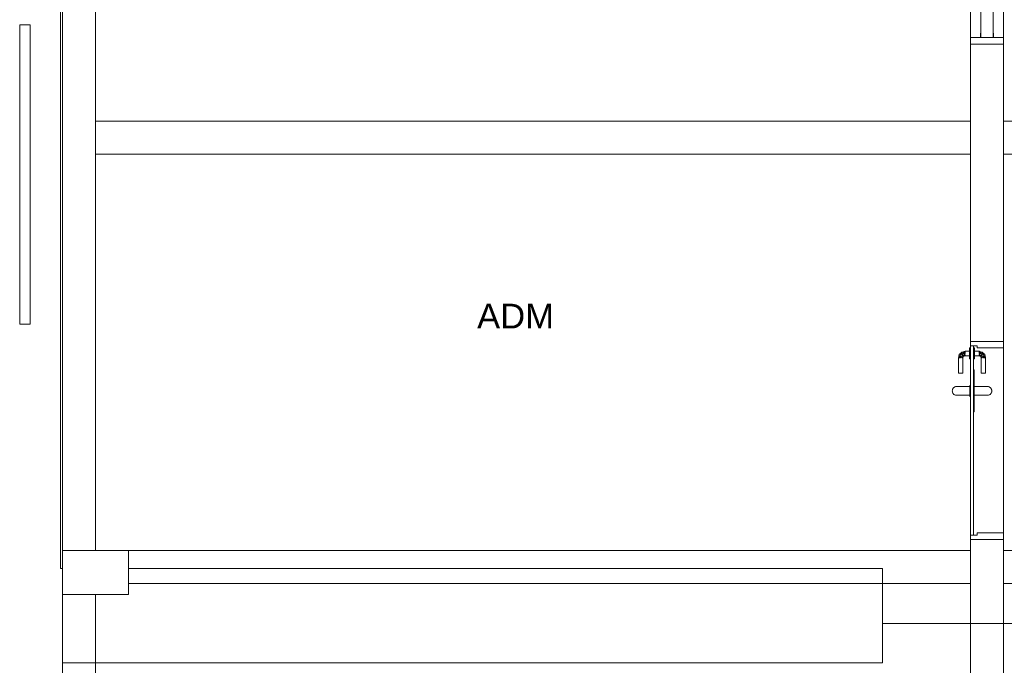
# Model space of a CAD drawing. Header units: millimetres. Extents: x 321 to 585, y -277 to 9.
# Tile 474 of 656: x 332 to 341, y -129 to -123. Entities that reach past the tile are written whole.
import ezdxf

# ---------------------------------------------------------------- set-up
doc = ezdxf.new("R2010")
doc.units = ezdxf.units.MM
doc.header["$MEASUREMENT"] = 0
doc.linetypes.add('NULL', pattern=[0])
for name, color, linetype, lineweight in [('Ambiente-Textos', 251, 'Continuous', 5), ('IFC-Janela-Contorno', 142, 'Continuous', 5), ('IFC-Laje-Contorno', 134, 'Continuous', 5), ('IFC-Pilar-Contorno', 83, 'Continuous', 5), ('IFC-Porta-Contorno', 142, 'Continuous', 5), ('IFC-Viga-Contorno', 66, 'Continuous', 5)]:
    doc.layers.add(name, color=color, linetype=linetype, lineweight=lineweight)
doc.styles.add('Arial', font='arial.ttf')

msp = doc.modelspace()

# ---------------------------------------------------------------- linework, layer by layer
at = {"layer": 'IFC-Janela-Contorno', "color": 7, "lineweight": 5}
for p, q in [((340.673, -123.1185), (340.673, -119.2385)), ((340.783, -123.1185), (340.783, -119.2385)), ((331.9434, -125.7216), (331.9434, -123.0046)), ((331.9434, -123.0046), (332.0374, -123.0046)), ((332.0374, -125.7216), (332.0374, -123.0046)), ((332.0374, -123.0046), (332.0374, -123.1046)), ((332.0374, -123.6695), (332.0374, -123.1046)), ((340.578, -123.1705), (340.578, -123.1185)), ((340.578, -123.1185), (340.6109, -123.1185)), ((340.6109, -123.1185), (340.673, -123.1185)), ((340.668, -123.0785), (340.673, -123.0785)), ((340.668, -123.0823), (340.668, -123.0785)), ((340.668, -123.1185), (340.668, -123.0823)), ((340.673, -123.1185), (340.783, -123.1185)), ((340.783, -123.0785), (340.788, -123.0785)), ((340.783, -123.1185), (340.878, -123.1185)), ((340.788, -123.1148), (340.788, -123.0785)), ((340.788, -123.1185), (340.788, -123.1148)), ((340.878, -123.1705), (340.878, -123.1185)), ((340.578, -123.1785), (340.578, -123.1705)), ((340.578, -123.1785), (340.8388, -123.1785)), ((340.8388, -123.1785), (340.8781, -123.1785)), ((340.878, -123.1785), (340.878, -123.1705)), ((332.0374, -124.2769), (332.0374, -123.6695)), ((332.0374, -124.3769), (332.0374, -124.2769)), ((332.0374, -125.0241), (332.0374, -124.3769)), ((332.0374, -125.1041), (332.0374, -125.0241)), ((332.0374, -125.5969), (332.0374, -125.1041)), ((332.0374, -125.7216), (332.0374, -125.5969)), ((331.9434, -125.7216), (332.0374, -125.7216))]:
    msp.add_line(p, q, dxfattribs=at)
at = {"layer": 'IFC-Laje-Contorno', "color": 7, "lineweight": 5}
for p, q in [((332.3141, -127.9429), (332.3141, -101.8607)), ((332.3141, -127.9429), (332.3313, -127.9429)), ((332.9313, -127.9429), (339.778, -127.9429)), ((339.778, -128.4415), (339.778, -127.9429)), ((339.778, -128.7975), (339.778, -128.4415)), ((339.778, -128.4415), (344.3947, -128.4415)), ((332.3314, -128.7975), (339.778, -128.7975))]:
    msp.add_line(p, q, dxfattribs=at)
at = {"layer": 'IFC-Pilar-Contorno', "color": 7, "lineweight": 5}
for p, q in [((332.3313, -127.8225), (332.3313, -127.7784)), ((332.3313, -127.7784), (332.4739, -127.7784)), ((332.3313, -128.0834), (332.3313, -127.8225)), ((332.4739, -127.7784), (332.8652, -127.7784)), ((332.8652, -127.7784), (332.9313, -127.7784)), ((332.9313, -127.8735), (332.9313, -127.7784)), ((332.9313, -128.1344), (332.9313, -127.8735)), ((332.3313, -128.1784), (332.3313, -128.0834)), ((332.3313, -128.1784), (332.3974, -128.1784)), ((332.3974, -128.1784), (332.54, -128.1784)), ((332.54, -128.1784), (332.9313, -128.1784)), ((332.9313, -128.1784), (332.9313, -128.1344))]:
    msp.add_line(p, q, dxfattribs=at)
at = {"layer": 'IFC-Porta-Contorno', "color": 7, "lineweight": 5}
for p, q in [((340.578, -125.8785), (340.8575, -125.8785)), ((340.578, -125.9161), (340.578, -125.8785)), ((340.8575, -125.8785), (340.878, -125.8785)), ((340.878, -125.9352), (340.878, -125.8785)), ((340.4871, -125.9875), (340.4925, -125.9821)), ((340.4925, -125.9821), (340.498, -125.9766)), ((340.4925, -125.9821), (340.494, -125.9933)), ((340.4925, -125.9821), (340.5069, -125.9934)), ((340.498, -125.9766), (340.5111, -125.9731)), ((340.498, -125.9766), (340.5114, -125.9819)), ((340.5069, -125.9934), (340.5114, -125.9819)), ((340.5111, -125.9731), (340.5195, -125.9708)), ((340.5111, -125.9731), (340.528, -125.9885)), ((340.5111, -125.9731), (340.528, -125.9785)), ((340.5114, -125.9819), (340.528, -126.0027)), ((340.5114, -125.9819), (340.528, -125.9885)), ((340.5195, -125.9708), (340.5238, -125.9697)), ((340.5195, -125.9708), (340.528, -125.9785)), ((340.5238, -125.9697), (340.528, -125.9685)), ((340.528, -125.9685), (340.568, -125.9685)), ((340.528, -125.9744), (340.528, -125.9712)), ((340.528, -125.9785), (340.528, -125.9744)), ((340.528, -125.9834), (340.528, -125.9785)), ((340.568, -125.9385), (340.578, -125.9385)), ((340.568, -125.9402), (340.568, -125.9385)), ((340.568, -125.9452), (340.568, -125.9402)), ((340.568, -125.9532), (340.568, -125.9452)), ((340.568, -125.9635), (340.568, -125.9532)), ((340.568, -125.9756), (340.568, -125.9635)), ((340.568, -125.9885), (340.568, -125.9756)), ((340.578, -125.9185), (340.578, -125.9161)), ((340.578, -125.9185), (340.5816, -125.9185)), ((340.578, -127.536), (340.578, -125.9185)), ((340.5796, -125.9185), (340.605, -125.9185)), ((340.5816, -125.9185), (340.638, -125.9185)), ((340.605, -127.536), (340.605, -125.9185)), ((340.605, -125.9385), (340.615, -125.9385)), ((340.615, -125.9402), (340.615, -125.9385)), ((340.615, -125.9452), (340.615, -125.9402)), ((340.615, -125.9532), (340.615, -125.9452)), ((340.615, -125.9635), (340.615, -125.9532)), ((340.615, -125.9756), (340.615, -125.9635)), ((340.615, -125.9685), (340.655, -125.9685)), ((340.615, -125.9785), (340.615, -125.9744)), ((340.615, -125.9885), (340.615, -125.9756)), ((340.638, -125.9374), (340.638, -125.9185)), ((340.638, -125.9385), (340.638, -125.9374)), ((340.638, -125.9385), (340.6513, -125.9385)), ((340.6513, -125.9385), (340.8781, -125.9385)), ((340.655, -125.9685), (340.6592, -125.9697)), ((340.655, -125.9785), (340.6635, -125.9708)), ((340.655, -125.9744), (340.655, -125.9712)), ((340.655, -125.9885), (340.672, -125.9731)), ((340.655, -125.9785), (340.672, -125.9731)), ((340.655, -125.9785), (340.655, -125.9744)), ((340.655, -125.9834), (340.655, -125.9785)), ((340.655, -126.0027), (340.6716, -125.9819)), ((340.655, -125.9885), (340.6716, -125.9819)), ((340.6592, -125.9697), (340.6635, -125.9708)), ((340.6635, -125.9708), (340.672, -125.9731)), ((340.6716, -125.9819), (340.685, -125.9766)), ((340.6716, -125.9819), (340.6761, -125.9934)), ((340.672, -125.9731), (340.685, -125.9766)), ((340.6761, -125.9934), (340.6905, -125.9821)), ((340.685, -125.9766), (340.6905, -125.9821)), ((340.689, -125.9933), (340.6905, -125.9821)), ((340.6905, -125.9821), (340.696, -125.9875)), ((340.878, -125.9385), (340.878, -125.9352)), ((340.468, -126.0285), (340.4692, -126.0243)), ((340.468, -126.1685), (340.468, -126.0285)), ((340.4692, -126.0243), (340.4703, -126.02)), ((340.4703, -126.02), (340.4726, -126.0115)), ((340.4703, -126.02), (340.478, -126.0285)), ((340.4707, -126.0285), (340.4739, -126.0285)), ((340.4726, -126.0115), (340.4761, -125.9985)), ((340.4726, -126.0115), (340.478, -126.0285)), ((340.4726, -126.0115), (340.488, -126.0285)), ((340.4739, -126.0285), (340.478, -126.0285)), ((340.4761, -125.9985), (340.4816, -125.993)), ((340.478, -126.0285), (340.4829, -126.0285)), ((340.4814, -126.0119), (340.4861, -125.9977)), ((340.4814, -126.0119), (340.499, -126.0099)), ((340.4814, -126.0119), (340.5054, -126.0285)), ((340.4814, -126.0119), (340.488, -126.0285)), ((340.4816, -125.993), (340.4871, -125.9875)), ((340.4829, -126.0285), (340.488, -126.0285)), ((340.4861, -125.9977), (340.494, -125.9933)), ((340.494, -125.9933), (340.5069, -125.9934)), ((340.494, -125.9933), (340.5099, -126.0066)), ((340.498, -126.0285), (340.5022, -126.0285)), ((340.499, -126.0099), (340.5099, -126.0066)), ((340.499, -126.0099), (340.5054, -126.0285)), ((340.499, -126.0099), (340.508, -126.0285)), ((340.499, -126.0099), (340.5139, -126.0144)), ((340.5022, -126.0285), (340.5054, -126.0285)), ((340.508, -126.0285), (340.511, -126.0215)), ((340.508, -126.1685), (340.508, -126.0285)), ((340.5099, -126.0066), (340.5184, -126.0047)), ((340.511, -126.0215), (340.5139, -126.0144)), ((340.5139, -126.0144), (340.521, -126.0115)), ((340.5184, -126.0047), (340.528, -126.0027)), ((340.5184, -126.0047), (340.528, -126.0085)), ((340.521, -126.0115), (340.528, -126.0085)), ((340.528, -125.9885), (340.528, -125.9834)), ((340.528, -126.0027), (340.528, -125.9985)), ((340.528, -126.0085), (340.568, -126.0085)), ((340.568, -126.0015), (340.568, -125.9885)), ((340.568, -126.0135), (340.568, -126.0015)), ((340.568, -126.0239), (340.568, -126.0135)), ((340.568, -126.0318), (340.568, -126.0239)), ((340.568, -126.0368), (340.568, -126.0318)), ((340.568, -126.0385), (340.568, -126.0368)), ((340.568, -126.0385), (340.578, -126.0385)), ((340.605, -126.0385), (340.615, -126.0385)), ((340.615, -126.0015), (340.615, -125.9885)), ((340.615, -126.0027), (340.615, -125.9985)), ((340.615, -126.0135), (340.615, -126.0015)), ((340.615, -126.0085), (340.655, -126.0085)), ((340.615, -126.0239), (340.615, -126.0135)), ((340.615, -126.0318), (340.615, -126.0239)), ((340.615, -126.0368), (340.615, -126.0318)), ((340.615, -126.0385), (340.615, -126.0368)), ((340.655, -125.9885), (340.655, -125.9834)), ((340.655, -126.0027), (340.655, -125.9985)), ((340.655, -126.0027), (340.6646, -126.0047)), ((340.655, -126.0085), (340.6646, -126.0047)), ((340.655, -126.0085), (340.662, -126.0115)), ((340.662, -126.0115), (340.6691, -126.0144)), ((340.6646, -126.0047), (340.6731, -126.0066)), ((340.6691, -126.0144), (340.684, -126.0099)), ((340.6691, -126.0144), (340.672, -126.0215)), ((340.672, -126.0215), (340.675, -126.0285)), ((340.6731, -126.0066), (340.689, -125.9933)), ((340.6731, -126.0066), (340.684, -126.0099)), ((340.675, -126.0285), (340.684, -126.0099)), ((340.675, -126.1685), (340.675, -126.0285)), ((340.6761, -125.9934), (340.689, -125.9933)), ((340.6777, -126.0285), (340.684, -126.0099)), ((340.6777, -126.0285), (340.7016, -126.0119)), ((340.6777, -126.0285), (340.6808, -126.0285)), ((340.6808, -126.0285), (340.685, -126.0285)), ((340.684, -126.0099), (340.7016, -126.0119)), ((340.689, -125.9933), (340.6969, -125.9977)), ((340.695, -126.0285), (340.7104, -126.0115)), ((340.695, -126.0285), (340.7016, -126.0119)), ((340.695, -126.0285), (340.7001, -126.0285)), ((340.696, -125.9875), (340.7069, -125.9985)), ((340.696, -125.9875), (340.7014, -125.993)), ((340.6969, -125.9977), (340.7016, -126.0119)), ((340.7001, -126.0285), (340.705, -126.0285)), ((340.7014, -125.993), (340.7069, -125.9985)), ((340.705, -126.0285), (340.7104, -126.0115)), ((340.705, -126.0285), (340.7127, -126.02)), ((340.705, -126.0285), (340.7091, -126.0285)), ((340.7069, -125.9985), (340.7104, -126.0115)), ((340.7091, -126.0285), (340.7123, -126.0285)), ((340.7104, -126.0115), (340.7127, -126.02)), ((340.7127, -126.02), (340.7138, -126.0243)), ((340.7138, -126.0243), (340.715, -126.0285)), ((340.715, -126.1685), (340.715, -126.0285)), ((340.605, -126.1385), (340.6062, -126.1385)), ((340.6062, -126.1385), (340.611, -126.1385)), ((340.611, -126.4398), (340.611, -126.1385)), ((340.468, -126.1685), (340.4687, -126.1685)), ((340.4687, -126.1685), (340.4707, -126.1685)), ((340.4707, -126.1685), (340.4739, -126.1685)), ((340.4739, -126.1685), (340.478, -126.1685)), ((340.478, -126.1685), (340.4829, -126.1685)), ((340.4829, -126.1685), (340.488, -126.1685)), ((340.488, -126.1685), (340.4932, -126.1685)), ((340.4932, -126.1685), (340.498, -126.1685)), ((340.498, -126.1685), (340.5022, -126.1685)), ((340.5022, -126.1685), (340.5054, -126.1685)), ((340.5054, -126.1685), (340.5074, -126.1685)), ((340.5074, -126.1685), (340.508, -126.1685)), ((340.675, -126.1685), (340.6757, -126.1685)), ((340.6757, -126.1685), (340.6777, -126.1685)), ((340.6777, -126.1685), (340.6808, -126.1685)), ((340.6808, -126.1685), (340.685, -126.1685)), ((340.685, -126.1685), (340.6898, -126.1685)), ((340.6898, -126.1685), (340.695, -126.1685)), ((340.695, -126.1685), (340.7001, -126.1685)), ((340.7001, -126.1685), (340.705, -126.1685)), ((340.705, -126.1685), (340.7091, -126.1685)), ((340.7091, -126.1685), (340.7123, -126.1685)), ((340.7123, -126.1685), (340.7143, -126.1685)), ((340.7143, -126.1685), (340.715, -126.1685)), ((340.412, -126.3285), (340.4128, -126.3207)), ((340.412, -126.3285), (340.4128, -126.3363)), ((340.4128, -126.3207), (340.4134, -126.3182)), ((340.4128, -126.3363), (340.4134, -126.3389)), ((340.4134, -126.3182), (340.4151, -126.3132)), ((340.4134, -126.3389), (340.4151, -126.3438)), ((340.4151, -126.3132), (340.4174, -126.3085)), ((340.4174, -126.3085), (340.4203, -126.3042)), ((340.4203, -126.3042), (340.4238, -126.3002)), ((340.4238, -126.3002), (340.4277, -126.2968)), ((340.4277, -126.2968), (340.432, -126.2939)), ((340.432, -126.2939), (340.4367, -126.2916)), ((340.432, -126.2939), (340.4357, -126.2923)), ((340.4357, -126.2923), (340.4417, -126.2899)), ((340.4367, -126.2916), (340.4417, -126.2899)), ((340.4417, -126.2899), (340.4468, -126.2889)), ((340.4468, -126.2889), (340.452, -126.2885)), ((340.452, -126.2885), (340.4561, -126.2886)), ((340.4561, -126.2886), (340.4585, -126.2885)), ((340.4585, -126.2885), (340.4671, -126.2887)), ((340.4671, -126.2887), (340.4834, -126.2885)), ((340.4834, -126.2885), (340.4988, -126.2886)), ((340.4988, -126.2886), (340.512, -126.2885)), ((340.512, -126.2885), (340.572, -126.2885)), ((340.572, -126.2785), (340.578, -126.2785)), ((340.572, -126.2802), (340.572, -126.2785)), ((340.572, -126.2852), (340.572, -126.2802)), ((340.572, -126.2932), (340.572, -126.2852)), ((340.572, -126.3035), (340.572, -126.2932)), ((340.572, -126.3156), (340.572, -126.3035)), ((340.572, -126.3285), (340.572, -126.3156)), ((340.572, -126.3415), (340.572, -126.3285)), ((340.611, -126.2885), (340.671, -126.2885)), ((340.671, -126.2885), (340.6842, -126.2886)), ((340.6842, -126.2886), (340.6996, -126.2885)), ((340.6996, -126.2885), (340.7159, -126.2887)), ((340.7159, -126.2887), (340.7245, -126.2885)), ((340.7245, -126.2885), (340.7269, -126.2886)), ((340.7269, -126.2886), (340.731, -126.2885)), ((340.731, -126.2885), (340.7362, -126.2889)), ((340.7362, -126.2889), (340.7413, -126.2899)), ((340.7413, -126.2899), (340.7463, -126.2916)), ((340.7413, -126.2899), (340.7473, -126.2923)), ((340.7463, -126.2916), (340.751, -126.2939)), ((340.7473, -126.2923), (340.751, -126.2939)), ((340.751, -126.2939), (340.7553, -126.2968)), ((340.7553, -126.2968), (340.7593, -126.3002)), ((340.7593, -126.3002), (340.7627, -126.3042)), ((340.7627, -126.3042), (340.7656, -126.3085)), ((340.7656, -126.3085), (340.7679, -126.3132)), ((340.7679, -126.3132), (340.7696, -126.3182)), ((340.7679, -126.3438), (340.7696, -126.3389)), ((340.7696, -126.3182), (340.7702, -126.3207)), ((340.7696, -126.3389), (340.7702, -126.3363)), ((340.7702, -126.3207), (340.771, -126.3285)), ((340.7702, -126.3363), (340.771, -126.3285)), ((340.4151, -126.3438), (340.4174, -126.3485)), ((340.4174, -126.3485), (340.4203, -126.3529)), ((340.4203, -126.3529), (340.4238, -126.3568)), ((340.4238, -126.3568), (340.4277, -126.3603)), ((340.4277, -126.3603), (340.432, -126.3632)), ((340.432, -126.3632), (340.4367, -126.3655)), ((340.4367, -126.3655), (340.4417, -126.3672)), ((340.4417, -126.3672), (340.4468, -126.3682)), ((340.4417, -126.3672), (340.4456, -126.3677)), ((340.4456, -126.3677), (340.452, -126.3685)), ((340.4468, -126.3682), (340.452, -126.3685)), ((340.452, -126.3685), (340.4562, -126.3685)), ((340.4562, -126.3685), (340.4622, -126.3685)), ((340.4622, -126.3685), (340.4698, -126.3681)), ((340.4629, -126.3679), (340.4816, -126.3685)), ((340.4816, -126.3685), (340.4965, -126.3685)), ((340.4965, -126.3685), (340.512, -126.3685)), ((340.512, -126.3685), (340.572, -126.3685)), ((340.572, -126.3535), (340.572, -126.3415)), ((340.572, -126.3639), (340.572, -126.3535)), ((340.572, -126.3718), (340.572, -126.3639)), ((340.572, -126.3768), (340.572, -126.3718)), ((340.572, -126.3785), (340.572, -126.3768)), ((340.572, -126.3785), (340.578, -126.3785)), ((340.611, -126.3685), (340.671, -126.3685)), ((340.671, -126.3685), (340.6865, -126.3685)), ((340.6865, -126.3685), (340.7014, -126.3685)), ((340.7014, -126.3685), (340.7202, -126.3679)), ((340.7132, -126.3681), (340.7208, -126.3685)), ((340.7208, -126.3685), (340.7268, -126.3685)), ((340.7268, -126.3685), (340.731, -126.3685)), ((340.731, -126.3685), (340.7374, -126.3677)), ((340.731, -126.3685), (340.7362, -126.3682)), ((340.7362, -126.3682), (340.7413, -126.3672)), ((340.7374, -126.3677), (340.7413, -126.3672)), ((340.7413, -126.3672), (340.7463, -126.3655)), ((340.7463, -126.3655), (340.751, -126.3632)), ((340.751, -126.3632), (340.7553, -126.3603)), ((340.7553, -126.3603), (340.7593, -126.3568)), ((340.7593, -126.3568), (340.7627, -126.3529)), ((340.7627, -126.3529), (340.7656, -126.3485)), ((340.7656, -126.3485), (340.7679, -126.3438)), ((340.605, -126.5185), (340.6097, -126.5185)), ((340.6097, -126.5185), (340.611, -126.5185)), ((340.611, -126.5185), (340.611, -126.4398)), ((340.578, -127.6385), (340.578, -127.536)), ((340.605, -127.6385), (340.605, -127.536)), ((340.578, -127.6385), (340.6345, -127.6385)), ((340.578, -127.6409), (340.578, -127.6385)), ((340.578, -127.6785), (340.578, -127.6409)), ((340.578, -127.6785), (340.5986, -127.6785)), ((340.5986, -127.6785), (340.878, -127.6785)), ((340.6345, -127.6385), (340.638, -127.6385)), ((340.638, -127.6185), (340.8648, -127.6185)), ((340.638, -127.6196), (340.638, -127.6185)), ((340.638, -127.6385), (340.638, -127.6196)), ((340.8648, -127.6185), (340.878, -127.6185)), ((340.878, -127.6218), (340.878, -127.6185)), ((340.878, -127.6785), (340.878, -127.6218))]:
    msp.add_line(p, q, dxfattribs=at)
at = {"layer": 'IFC-Viga-Contorno', "color": 7, "lineweight": 5}
for p, q in [((340.8781, -134.7644), (340.8781, -102.0108)), ((332.3313, -127.7784), (332.3313, -118.99)), ((332.6313, -127.7784), (332.6313, -118.99)), ((340.5781, -123.1185), (340.5781, -119.2385)), ((340.5781, -125.8785), (340.5781, -123.1785)), ((332.6313, -123.8784), (340.5781, -123.8784)), ((340.8781, -123.8784), (344.7781, -123.8784)), ((332.6313, -124.1784), (340.5781, -124.1784)), ((340.8781, -124.1784), (344.7781, -124.1784)), ((340.5781, -129.4216), (340.5781, -127.6785)), ((332.3313, -127.7784), (332.6313, -127.7784)), ((332.9313, -127.7784), (340.5781, -127.7784)), ((332.9313, -128.0784), (332.9313, -127.7784)), ((340.8781, -127.7784), (344.3547, -127.7784)), ((332.9313, -128.0784), (340.5781, -128.0784)), ((340.8781, -128.0784), (344.7781, -128.0784)), ((332.3313, -134.4846), (332.3313, -128.1784)), ((332.6313, -134.4846), (332.6313, -128.1784))]:
    msp.add_line(p, q, dxfattribs=at)

# ---------------------------------------------------------------- texts
at = {"layer": 'Ambiente-Textos', "color": 7, "linetype": 'NULL', "lineweight": 5, "insert": (336.4461, -125.7615), "char_height": 0.225, "width": 1.457332, "attachment_point": 8, "line_spacing_factor": 0.9, "style": 'Arial'}
msp.add_mtext('ADM', dxfattribs=at)

doc.saveas('drawing.dxf')
